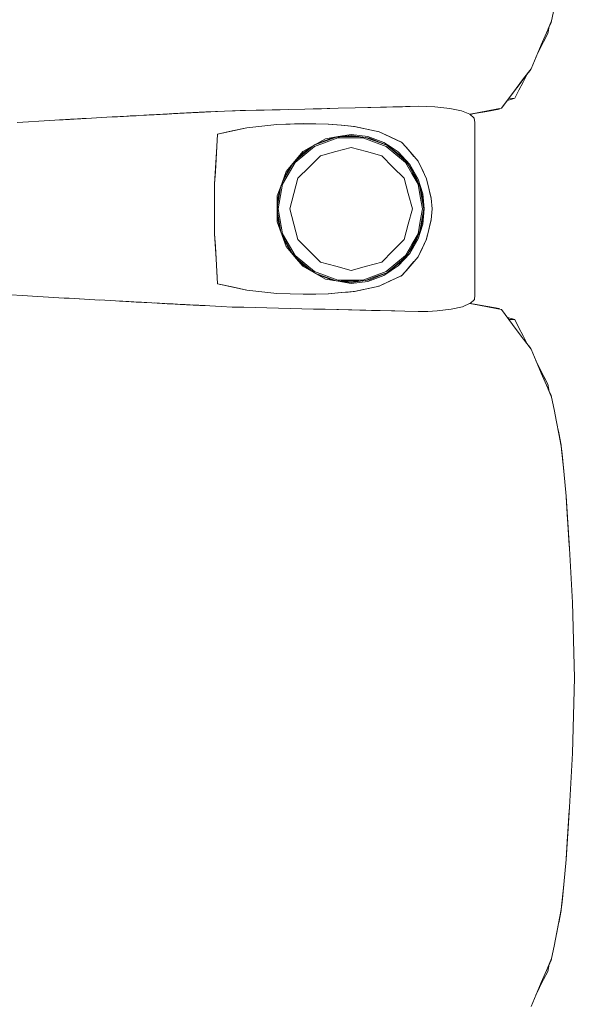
# Model space of a CAD drawing. Header units: millimetres. Extents: x -261 to 187, y -214 to 106.
# Tile 826 of 1056: x -200.597 to -200.241, y 7.334 to 7.965. Entities that reach past the tile are written whole.
import ezdxf

# ---------------------------------------------------------------- set-up
doc = ezdxf.new("R2010")
doc.units = ezdxf.units.MM
doc.header["$LTSCALE"] = 0.005
doc.header["$MEASUREMENT"] = 0
doc.layers.add('IFC-Elemento de mobília-Contorno', color=9, linetype='Continuous', lineweight=5)

msp = doc.modelspace()

# ---------------------------------------------------------------- linework, layer by layer
at = {"layer": 'IFC-Elemento de mobília-Contorno', "lineweight": 5}
for p, q in [((-200.25547, 7.96457), (-200.25392, 7.97241)), ((-200.25878, 7.95687), (-200.25547, 7.96457)), ((-200.25802, 7.9563), (-200.25706, 7.96088)), ((-200.2572, 7.9602), (-200.25577, 7.96345)), ((-200.25577, 7.96345), (-200.25562, 7.96424)), ((-200.26209, 7.94918), (-200.25878, 7.95687)), ((-200.26066, 7.95111), (-200.25802, 7.9563)), ((-200.26871, 7.93379), (-200.26209, 7.94918)), ((-200.26555, 7.94115), (-200.2633, 7.94593)), ((-200.2654, 7.94149), (-200.26209, 7.94918)), ((-200.26539, 7.94151), (-200.2633, 7.94593)), ((-200.2633, 7.94593), (-200.26066, 7.95111)), ((-200.28766, 7.90845), (-200.26871, 7.93379)), ((-200.27819, 7.92112), (-200.26871, 7.93379)), ((-200.27345, 7.92746), (-200.26871, 7.93379)), ((-200.26931, 7.93263), (-200.26893, 7.9335)), ((-200.27582, 7.92429), (-200.27345, 7.92746)), ((-200.27384, 7.9252), (-200.27121, 7.93038)), ((-200.27136, 7.93009), (-200.26931, 7.93263)), ((-200.27136, 7.93009), (-200.26931, 7.93263)), ((-200.27121, 7.93038), (-200.27109, 7.93061)), ((-200.28766, 7.90845), (-200.27819, 7.92112)), ((-200.28293, 7.91478), (-200.27819, 7.92112)), ((-200.27819, 7.92112), (-200.27582, 7.92429)), ((-200.27648, 7.92001), (-200.27384, 7.9252)), ((-200.28529, 7.91162), (-200.28293, 7.91478)), ((-200.28389, 7.91349), (-200.27912, 7.91483)), ((-200.28293, 7.91478), (-200.27912, 7.91483)), ((-200.27912, 7.91483), (-200.27648, 7.92001)), ((-200.42455, 7.90758), (-200.41382, 7.90788)), ((-200.41382, 7.90788), (-200.39236, 7.90847)), ((-200.41382, 7.90788), (-200.40309, 7.90817)), ((-200.41382, 7.90788), (-200.40846, 7.90803)), ((-200.40846, 7.90803), (-200.40309, 7.90817)), ((-200.40309, 7.90817), (-200.39236, 7.90847)), ((-200.40309, 7.90817), (-200.39772, 7.90832)), ((-200.39772, 7.90832), (-200.39236, 7.90847)), ((-200.39236, 7.90847), (-200.38163, 7.90877)), ((-200.38163, 7.90877), (-200.34113, 7.90968)), ((-200.38163, 7.90877), (-200.36138, 7.90922)), ((-200.38163, 7.90877), (-200.3715, 7.909)), ((-200.36138, 7.90922), (-200.34113, 7.90968)), ((-200.36138, 7.90922), (-200.35125, 7.90945)), ((-200.35125, 7.90945), (-200.34113, 7.90968)), ((-200.34113, 7.90968), (-200.33032, 7.90932)), ((-200.33032, 7.90932), (-200.32089, 7.90834)), ((-200.32089, 7.90834), (-200.31333, 7.90674)), ((-200.29707, 7.90642), (-200.28923, 7.90782)), ((-200.29551, 7.90695), (-200.28766, 7.90845)), ((-200.28923, 7.90782), (-200.28892, 7.90821)), ((-200.28923, 7.90782), (-200.28894, 7.9082)), ((-200.28766, 7.90845), (-200.28529, 7.91162)), ((-200.56484, 7.90133), (-200.5567, 7.90178)), ((-200.56412, 7.90137), (-200.55081, 7.90211)), ((-200.56412, 7.90137), (-200.55747, 7.90174)), ((-200.56136, 7.90152), (-200.56126, 7.90153)), ((-200.55747, 7.90174), (-200.55414, 7.90193)), ((-200.5567, 7.90178), (-200.55414, 7.90193)), ((-200.5567, 7.90178), (-200.5549, 7.90188)), ((-200.55414, 7.90193), (-200.55081, 7.90211)), ((-200.55081, 7.90211), (-200.54748, 7.9023)), ((-200.54748, 7.9023), (-200.5375, 7.90286)), ((-200.54748, 7.9023), (-200.54416, 7.90248)), ((-200.54416, 7.90248), (-200.54083, 7.90267)), ((-200.54083, 7.90267), (-200.5375, 7.90286)), ((-200.5375, 7.90286), (-200.53412, 7.90304)), ((-200.53615, 7.90293), (-200.53227, 7.90314)), ((-200.53431, 7.90303), (-200.53227, 7.90314)), ((-200.53412, 7.90304), (-200.52057, 7.90378)), ((-200.53412, 7.90304), (-200.52735, 7.90341)), ((-200.53412, 7.90304), (-200.53073, 7.90322)), ((-200.53227, 7.90314), (-200.5302, 7.90326)), ((-200.53073, 7.90322), (-200.52735, 7.90341)), ((-200.5302, 7.90326), (-200.52812, 7.90337)), ((-200.52812, 7.90337), (-200.52524, 7.90352)), ((-200.52812, 7.90337), (-200.52694, 7.90343)), ((-200.52762, 7.90339), (-200.5258, 7.90349)), ((-200.52735, 7.90341), (-200.52057, 7.90378)), ((-200.52735, 7.90341), (-200.52227, 7.90368)), ((-200.52735, 7.90341), (-200.52396, 7.90359)), ((-200.52735, 7.90341), (-200.5273, 7.90341)), ((-200.52565, 7.9035), (-200.52396, 7.90359)), ((-200.52396, 7.90359), (-200.52227, 7.90368)), ((-200.52304, 7.90364), (-200.52209, 7.90369)), ((-200.52284, 7.90365), (-200.52275, 7.90366)), ((-200.52227, 7.90368), (-200.52057, 7.90378)), ((-200.52057, 7.90378), (-200.51549, 7.90405)), ((-200.51719, 7.90396), (-200.51549, 7.90405)), ((-200.51549, 7.90405), (-200.51211, 7.90424)), ((-200.5138, 7.90414), (-200.51042, 7.90433)), ((-200.5138, 7.90414), (-200.51211, 7.90424)), ((-200.51042, 7.90433), (-200.50904, 7.9044)), ((-200.50904, 7.9044), (-200.49533, 7.90513)), ((-200.50904, 7.9044), (-200.50356, 7.90469)), ((-200.50904, 7.9044), (-200.50767, 7.90448)), ((-200.50767, 7.90448), (-200.50356, 7.90469)), ((-200.50767, 7.90448), (-200.50493, 7.90462)), ((-200.50767, 7.90448), (-200.50663, 7.90453)), ((-200.50493, 7.90462), (-200.50356, 7.90469)), ((-200.5044, 7.90465), (-200.50324, 7.90471)), ((-200.50356, 7.90469), (-200.49533, 7.90513)), ((-200.50356, 7.90469), (-200.49945, 7.90491)), ((-200.50356, 7.90469), (-200.50082, 7.90484)), ((-200.50356, 7.90469), (-200.50219, 7.90476)), ((-200.50324, 7.90471), (-200.49909, 7.90493)), ((-200.50324, 7.90471), (-200.50179, 7.90478)), ((-200.5022, 7.90476), (-200.50179, 7.90478)), ((-200.50219, 7.90476), (-200.50082, 7.90484)), ((-200.50098, 7.90483), (-200.49945, 7.90491)), ((-200.50094, 7.90483), (-200.49909, 7.90493)), ((-200.50082, 7.90484), (-200.49945, 7.90491)), ((-200.49986, 7.90489), (-200.49909, 7.90493)), ((-200.4996, 7.9049), (-200.49533, 7.90513)), ((-200.49957, 7.90491), (-200.49808, 7.90498)), ((-200.49909, 7.90493), (-200.49593, 7.9051)), ((-200.49909, 7.90493), (-200.49702, 7.90504)), ((-200.49808, 7.90498), (-200.49533, 7.90513)), ((-200.49806, 7.90498), (-200.49702, 7.90504)), ((-200.49702, 7.90504), (-200.49533, 7.90513)), ((-200.49702, 7.90504), (-200.49564, 7.90511)), ((-200.49539, 7.90512), (-200.49396, 7.9052)), ((-200.49533, 7.90513), (-200.49122, 7.90535)), ((-200.49396, 7.9052), (-200.49191, 7.90531)), ((-200.49396, 7.9052), (-200.49259, 7.90527)), ((-200.49259, 7.90527), (-200.49122, 7.90535)), ((-200.49191, 7.90531), (-200.49122, 7.90535)), ((-200.49122, 7.90535), (-200.48848, 7.90549)), ((-200.49122, 7.90535), (-200.48985, 7.90541)), ((-200.48985, 7.90541), (-200.48848, 7.90549)), ((-200.48985, 7.90541), (-200.48917, 7.90545)), ((-200.48917, 7.90545), (-200.48848, 7.90549)), ((-200.48848, 7.90549), (-200.48758, 7.90554)), ((-200.48758, 7.90554), (-200.47697, 7.90608)), ((-200.48758, 7.90554), (-200.48488, 7.90567)), ((-200.48758, 7.90554), (-200.48668, 7.90558)), ((-200.48668, 7.90558), (-200.48578, 7.90563)), ((-200.48578, 7.90563), (-200.48308, 7.90577)), ((-200.48578, 7.90563), (-200.48398, 7.90572)), ((-200.48488, 7.90567), (-200.48308, 7.90577)), ((-200.48398, 7.90572), (-200.48308, 7.90577)), ((-200.48308, 7.90577), (-200.47993, 7.90593)), ((-200.48308, 7.90577), (-200.48173, 7.90584)), ((-200.48308, 7.90577), (-200.48218, 7.90582)), ((-200.48218, 7.90582), (-200.47993, 7.90593)), ((-200.48173, 7.90584), (-200.48038, 7.90591)), ((-200.48173, 7.90584), (-200.48128, 7.90586)), ((-200.48128, 7.90586), (-200.48038, 7.90591)), ((-200.48038, 7.90591), (-200.47993, 7.90593)), ((-200.47993, 7.90593), (-200.47697, 7.90608)), ((-200.47993, 7.90593), (-200.47858, 7.906)), ((-200.47993, 7.90593), (-200.47948, 7.90595)), ((-200.47948, 7.90595), (-200.47858, 7.906)), ((-200.47948, 7.90595), (-200.47903, 7.90598)), ((-200.47858, 7.906), (-200.47678, 7.90609)), ((-200.47858, 7.906), (-200.47697, 7.90608)), ((-200.47858, 7.906), (-200.47813, 7.90602)), ((-200.47813, 7.90602), (-200.47678, 7.90609)), ((-200.47813, 7.90602), (-200.47723, 7.90607)), ((-200.47813, 7.90602), (-200.47768, 7.90605)), ((-200.47723, 7.90607), (-200.47678, 7.90609)), ((-200.477, 7.90608), (-200.47633, 7.90611)), ((-200.47697, 7.90608), (-200.46546, 7.90668)), ((-200.47697, 7.90608), (-200.47494, 7.90618)), ((-200.47697, 7.90608), (-200.47543, 7.90616)), ((-200.47697, 7.90608), (-200.47678, 7.90609)), ((-200.47633, 7.90611), (-200.47588, 7.90614)), ((-200.47543, 7.90616), (-200.47453, 7.90621)), ((-200.47502, 7.90618), (-200.47408, 7.90623)), ((-200.47502, 7.90618), (-200.47453, 7.90621)), ((-200.47453, 7.90621), (-200.47408, 7.90623)), ((-200.47408, 7.90623), (-200.46546, 7.90668)), ((-200.46546, 7.90668), (-200.445, 7.90713)), ((-200.46546, 7.90668), (-200.45523, 7.9069)), ((-200.45523, 7.9069), (-200.445, 7.90713)), ((-200.445, 7.90713), (-200.42455, 7.90758)), ((-200.445, 7.90713), (-200.43989, 7.90724)), ((-200.43989, 7.90724), (-200.43478, 7.90735)), ((-200.43478, 7.90735), (-200.42455, 7.90758)), ((-200.43478, 7.90735), (-200.42966, 7.90746)), ((-200.42966, 7.90746), (-200.42455, 7.90758)), ((-200.31333, 7.90674), (-200.308, 7.90456)), ((-200.308, 7.90456), (-200.30336, 7.90544)), ((-200.308, 7.90456), (-200.3051, 7.90199)), ((-200.30791, 7.90449), (-200.3049, 7.90502)), ((-200.3051, 7.90199), (-200.30471, 7.89923)), ((-200.3049, 7.90502), (-200.29707, 7.90642)), ((-200.30336, 7.90544), (-200.29551, 7.90695)), ((-200.5984, 7.8994), (-200.59123, 7.89982)), ((-200.59123, 7.89982), (-200.58445, 7.9002)), ((-200.58445, 7.9002), (-200.57768, 7.9006)), ((-200.57768, 7.9006), (-200.5709, 7.90098)), ((-200.57127, 7.90096), (-200.56895, 7.90109)), ((-200.5709, 7.90098), (-200.56412, 7.90137)), ((-200.5709, 7.90098), (-200.56895, 7.90109)), ((-200.57001, 7.90103), (-200.56895, 7.90109)), ((-200.56895, 7.90109), (-200.56484, 7.90133)), ((-200.46985, 7.8919), (-200.45103, 7.89596)), ((-200.46044, 7.89393), (-200.45103, 7.89596)), ((-200.45103, 7.89596), (-200.43173, 7.89802)), ((-200.45103, 7.89596), (-200.44138, 7.89699)), ((-200.44138, 7.89699), (-200.43173, 7.89802)), ((-200.43173, 7.89802), (-200.41463, 7.89857)), ((-200.43173, 7.89802), (-200.42332, 7.89829)), ((-200.42332, 7.89829), (-200.4149, 7.89856)), ((-200.41495, 7.89856), (-200.40685, 7.89843)), ((-200.4149, 7.89856), (-200.41484, 7.89856)), ((-200.41463, 7.89857), (-200.3987, 7.89829)), ((-200.40685, 7.89843), (-200.39879, 7.89829)), ((-200.39879, 7.89829), (-200.3905, 7.89755)), ((-200.3987, 7.89829), (-200.39032, 7.89753)), ((-200.3905, 7.89755), (-200.38221, 7.89681)), ((-200.39032, 7.89753), (-200.38613, 7.89716)), ((-200.38613, 7.89716), (-200.38194, 7.89678)), ((-200.38252, 7.89684), (-200.38215, 7.8968)), ((-200.38221, 7.89681), (-200.36623, 7.89342)), ((-200.38194, 7.89678), (-200.37797, 7.89593)), ((-200.37797, 7.89593), (-200.37397, 7.89507)), ((-200.30473, 7.78864), (-200.30471, 7.89923)), ((-200.47031, 7.8839), (-200.46985, 7.8919)), ((-200.46985, 7.8919), (-200.46044, 7.89393)), ((-200.4078, 7.88477), (-200.40056, 7.8889)), ((-200.40773, 7.884), (-200.39265, 7.88947)), ((-200.40736, 7.885), (-200.39381, 7.88992)), ((-200.40574, 7.88595), (-200.39553, 7.88973)), ((-200.40056, 7.8889), (-200.39237, 7.89028)), ((-200.39553, 7.88973), (-200.38417, 7.891)), ((-200.39265, 7.88947), (-200.37662, 7.88947)), ((-200.39237, 7.89028), (-200.38417, 7.89166)), ((-200.39055, 7.89029), (-200.37911, 7.89029)), ((-200.38417, 7.89166), (-200.37874, 7.89098)), ((-200.38417, 7.891), (-200.37207, 7.8893)), ((-200.37874, 7.89098), (-200.37331, 7.8903)), ((-200.37662, 7.88947), (-200.36909, 7.88673)), ((-200.37483, 7.88968), (-200.36882, 7.8875)), ((-200.374, 7.89508), (-200.37003, 7.89423)), ((-200.37331, 7.8903), (-200.36818, 7.88839)), ((-200.37207, 7.8893), (-200.36083, 7.88453)), ((-200.37003, 7.89423), (-200.36606, 7.89338)), ((-200.3665, 7.89348), (-200.36606, 7.89338)), ((-200.36623, 7.89342), (-200.35901, 7.89008)), ((-200.36606, 7.89338), (-200.36242, 7.89167)), ((-200.36242, 7.89167), (-200.35878, 7.88996)), ((-200.35901, 7.89008), (-200.35178, 7.88674)), ((-200.35878, 7.88996), (-200.3515, 7.88654)), ((-200.4717, 7.85991), (-200.47031, 7.8839)), ((-200.47124, 7.86791), (-200.47031, 7.8839)), ((-200.47078, 7.87591), (-200.47031, 7.8839)), ((-200.42004, 7.8737), (-200.40773, 7.884)), ((-200.41898, 7.87566), (-200.40977, 7.88336)), ((-200.4157, 7.87933), (-200.40717, 7.88513)), ((-200.41504, 7.88064), (-200.4078, 7.88477)), ((-200.39401, 7.88062), (-200.38417, 7.88325)), ((-200.38417, 7.88325), (-200.37433, 7.88062)), ((-200.36909, 7.88673), (-200.36155, 7.884)), ((-200.36882, 7.8875), (-200.36196, 7.88501)), ((-200.36818, 7.88839), (-200.36306, 7.88648)), ((-200.36306, 7.88648), (-200.35851, 7.88345)), ((-200.36155, 7.884), (-200.35539, 7.87884)), ((-200.36103, 7.88462), (-200.35488, 7.87946)), ((-200.36083, 7.88453), (-200.35118, 7.87704)), ((-200.35851, 7.88345), (-200.35397, 7.88042)), ((-200.35215, 7.88691), (-200.35172, 7.88666)), ((-200.35178, 7.88674), (-200.34912, 7.88369)), ((-200.3515, 7.88654), (-200.34891, 7.88354)), ((-200.34912, 7.88369), (-200.34646, 7.88064)), ((-200.34891, 7.88354), (-200.34631, 7.88053)), ((-200.42578, 7.86791), (-200.41504, 7.88064)), ((-200.42332, 7.87081), (-200.4157, 7.87933)), ((-200.41105, 7.87078), (-200.40385, 7.87798)), ((-200.40385, 7.87798), (-200.39401, 7.88062)), ((-200.37433, 7.88062), (-200.3645, 7.87798)), ((-200.3645, 7.87798), (-200.3573, 7.87078)), ((-200.35539, 7.87884), (-200.34923, 7.87368)), ((-200.35488, 7.87946), (-200.34978, 7.87519)), ((-200.35397, 7.88042), (-200.34653, 7.87246)), ((-200.35118, 7.87704), (-200.34378, 7.86731)), ((-200.34646, 7.88064), (-200.3438, 7.87758)), ((-200.34646, 7.88064), (-200.34113, 7.87453)), ((-200.34631, 7.88053), (-200.34372, 7.87753)), ((-200.34372, 7.87753), (-200.34113, 7.87453)), ((-200.47124, 7.86791), (-200.47078, 7.87591)), ((-200.42823, 7.86121), (-200.42148, 7.87287)), ((-200.42811, 7.85977), (-200.42004, 7.8737)), ((-200.42785, 7.86223), (-200.42329, 7.87086)), ((-200.41825, 7.86358), (-200.41105, 7.87078)), ((-200.3573, 7.87078), (-200.35009, 7.86358)), ((-200.34923, 7.87368), (-200.3452, 7.86672)), ((-200.34726, 7.87188), (-200.34451, 7.86713)), ((-200.34653, 7.87246), (-200.34113, 7.86305)), ((-200.34113, 7.87453), (-200.33978, 7.87171)), ((-200.34113, 7.87453), (-200.33983, 7.87184)), ((-200.33983, 7.87184), (-200.33852, 7.86915)), ((-200.33978, 7.87171), (-200.33843, 7.86888)), ((-200.4717, 7.85991), (-200.47124, 7.86791)), ((-200.42864, 7.86007), (-200.42578, 7.86791)), ((-200.3452, 7.86672), (-200.34118, 7.85976)), ((-200.34451, 7.86713), (-200.34174, 7.86234)), ((-200.34378, 7.86731), (-200.33914, 7.85601)), ((-200.33852, 7.86915), (-200.33722, 7.86645)), ((-200.33843, 7.86888), (-200.33707, 7.86606)), ((-200.33722, 7.86645), (-200.33591, 7.86376)), ((-200.33707, 7.86606), (-200.33572, 7.86323)), ((-200.33591, 7.86376), (-200.33433, 7.85728)), ((-200.4717, 7.8439), (-200.4717, 7.85991)), ((-200.43151, 7.85223), (-200.42864, 7.86007)), ((-200.43141, 7.84584), (-200.42914, 7.85872)), ((-200.43141, 7.84961), (-200.42919, 7.85858)), ((-200.43092, 7.8439), (-200.42811, 7.85977)), ((-200.42089, 7.85374), (-200.41825, 7.86358)), ((-200.35009, 7.86358), (-200.34746, 7.85374)), ((-200.34118, 7.85976), (-200.33978, 7.85183)), ((-200.34113, 7.86305), (-200.33819, 7.85369)), ((-200.34012, 7.8584), (-200.33898, 7.85197)), ((-200.33572, 7.86323), (-200.33423, 7.85701)), ((-200.33451, 7.858), (-200.33423, 7.85701)), ((-200.43151, 7.85223), (-200.4315, 7.83556)), ((-200.42352, 7.8439), (-200.42089, 7.85374)), ((-200.34746, 7.85374), (-200.34482, 7.8439)), ((-200.33978, 7.85183), (-200.33838, 7.8439)), ((-200.33914, 7.85601), (-200.33755, 7.8439)), ((-200.33898, 7.85197), (-200.33756, 7.8439)), ((-200.33819, 7.85369), (-200.3372, 7.84389)), ((-200.33433, 7.85728), (-200.33354, 7.85403)), ((-200.33429, 7.85723), (-200.33381, 7.85519)), ((-200.33423, 7.85701), (-200.33275, 7.85079)), ((-200.33381, 7.85519), (-200.33275, 7.85079)), ((-200.33354, 7.85403), (-200.33275, 7.85079)), ((-200.43141, 7.83819), (-200.43141, 7.84961)), ((-200.33275, 7.85079), (-200.33217, 7.84389)), ((-200.4717, 7.82788), (-200.4717, 7.8439)), ((-200.43141, 7.84196), (-200.42913, 7.82907)), ((-200.43092, 7.8439), (-200.42811, 7.82804)), ((-200.42352, 7.8439), (-200.42089, 7.83406)), ((-200.34746, 7.83406), (-200.34482, 7.8439)), ((-200.33978, 7.83597), (-200.33838, 7.8439)), ((-200.33914, 7.83179), (-200.33755, 7.8439)), ((-200.33861, 7.83793), (-200.33756, 7.8439)), ((-200.3382, 7.8341), (-200.3372, 7.84389)), ((-200.33275, 7.83701), (-200.33217, 7.84389)), ((-200.4315, 7.83556), (-200.42578, 7.81989)), ((-200.43141, 7.83819), (-200.42918, 7.8292)), ((-200.42089, 7.83406), (-200.41825, 7.82422)), ((-200.35009, 7.82422), (-200.34746, 7.83406)), ((-200.34118, 7.82804), (-200.33978, 7.83597)), ((-200.34113, 7.82475), (-200.3382, 7.8341)), ((-200.34012, 7.8294), (-200.33861, 7.83793)), ((-200.33433, 7.83053), (-200.33354, 7.83377)), ((-200.3343, 7.83056), (-200.33381, 7.83261)), ((-200.33423, 7.83079), (-200.33275, 7.83701)), ((-200.33381, 7.83261), (-200.33275, 7.83701)), ((-200.33354, 7.83377), (-200.33275, 7.83701)), ((-200.4717, 7.82788), (-200.47124, 7.81989)), ((-200.4717, 7.82788), (-200.47078, 7.8119)), ((-200.42823, 7.82659), (-200.42148, 7.81493)), ((-200.42811, 7.82804), (-200.42004, 7.8141)), ((-200.3452, 7.82108), (-200.34118, 7.82804)), ((-200.34378, 7.82049), (-200.33914, 7.83179)), ((-200.33591, 7.82404), (-200.33433, 7.83053)), ((-200.33572, 7.82457), (-200.33423, 7.83079)), ((-200.33451, 7.82981), (-200.33423, 7.83079)), ((-200.47124, 7.81989), (-200.46985, 7.7959)), ((-200.47124, 7.81989), (-200.47078, 7.8119)), ((-200.42786, 7.82559), (-200.42332, 7.81699)), ((-200.42578, 7.81989), (-200.4204, 7.81352)), ((-200.41825, 7.82422), (-200.41105, 7.81702)), ((-200.3573, 7.81702), (-200.35009, 7.82422)), ((-200.35118, 7.81077), (-200.34378, 7.82049)), ((-200.34923, 7.81412), (-200.3452, 7.82108)), ((-200.34725, 7.81593), (-200.34451, 7.82067)), ((-200.34653, 7.81535), (-200.34113, 7.82475)), ((-200.34451, 7.82067), (-200.34174, 7.82545)), ((-200.34113, 7.81327), (-200.33572, 7.82457)), ((-200.33852, 7.81866), (-200.33722, 7.82135)), ((-200.33843, 7.81892), (-200.33707, 7.82174)), ((-200.33722, 7.82135), (-200.33591, 7.82404)), ((-200.33707, 7.82174), (-200.33572, 7.82457)), ((-200.42332, 7.81699), (-200.4157, 7.80847)), ((-200.4204, 7.81352), (-200.41502, 7.80715)), ((-200.42004, 7.8141), (-200.40773, 7.80381)), ((-200.41105, 7.81702), (-200.40385, 7.80982)), ((-200.3645, 7.80982), (-200.3573, 7.81702)), ((-200.35539, 7.80897), (-200.34923, 7.81412)), ((-200.35399, 7.80736), (-200.34653, 7.81535)), ((-200.34912, 7.80411), (-200.34113, 7.81327)), ((-200.34372, 7.81027), (-200.34113, 7.81327)), ((-200.34113, 7.81327), (-200.33843, 7.81892)), ((-200.34113, 7.81327), (-200.33978, 7.81609)), ((-200.34113, 7.81327), (-200.33983, 7.81596)), ((-200.33983, 7.81596), (-200.33852, 7.81866)), ((-200.33978, 7.81609), (-200.33843, 7.81892)), ((-200.47078, 7.8119), (-200.46985, 7.7959)), ((-200.47078, 7.8119), (-200.47031, 7.8039)), ((-200.41898, 7.81214), (-200.40977, 7.80444)), ((-200.4157, 7.80847), (-200.40719, 7.80268)), ((-200.41502, 7.80715), (-200.40056, 7.7989)), ((-200.40385, 7.80982), (-200.39401, 7.80719)), ((-200.39401, 7.80719), (-200.38417, 7.80455)), ((-200.38417, 7.80455), (-200.37433, 7.80719)), ((-200.37433, 7.80719), (-200.3645, 7.80982)), ((-200.36155, 7.80381), (-200.35539, 7.80897)), ((-200.36104, 7.80318), (-200.35488, 7.80834)), ((-200.36083, 7.80327), (-200.35118, 7.81077)), ((-200.35851, 7.80435), (-200.35397, 7.80738)), ((-200.35488, 7.80834), (-200.34978, 7.81261)), ((-200.3515, 7.80127), (-200.34631, 7.80727)), ((-200.34912, 7.80411), (-200.34646, 7.80717)), ((-200.34891, 7.80427), (-200.34631, 7.80727)), ((-200.34646, 7.80717), (-200.3438, 7.81022)), ((-200.34631, 7.80727), (-200.34372, 7.81027)), ((-200.47031, 7.8039), (-200.46985, 7.7959)), ((-200.40773, 7.80381), (-200.39265, 7.79833)), ((-200.40745, 7.80283), (-200.39381, 7.79788)), ((-200.40573, 7.80184), (-200.39553, 7.79807)), ((-200.37662, 7.79834), (-200.36909, 7.80107)), ((-200.37207, 7.79851), (-200.36083, 7.80327)), ((-200.36909, 7.80107), (-200.36155, 7.80381)), ((-200.36882, 7.8003), (-200.36189, 7.80282)), ((-200.36818, 7.79941), (-200.36306, 7.80132)), ((-200.36306, 7.80132), (-200.35851, 7.80435)), ((-200.35901, 7.79772), (-200.35178, 7.80106)), ((-200.35878, 7.79785), (-200.3515, 7.80127)), ((-200.35215, 7.80089), (-200.35172, 7.80114)), ((-200.35178, 7.80106), (-200.35168, 7.80118)), ((-200.3515, 7.80127), (-200.34891, 7.80427)), ((-200.46985, 7.7959), (-200.45108, 7.79185)), ((-200.46985, 7.7959), (-200.46046, 7.79388)), ((-200.40056, 7.7989), (-200.39234, 7.79751)), ((-200.39553, 7.79807), (-200.38417, 7.7968)), ((-200.39265, 7.79833), (-200.37662, 7.79834)), ((-200.39237, 7.79752), (-200.38417, 7.79614)), ((-200.39056, 7.79751), (-200.3791, 7.79752)), ((-200.38417, 7.7968), (-200.37207, 7.79851)), ((-200.38417, 7.79614), (-200.37874, 7.79682)), ((-200.38221, 7.79099), (-200.36623, 7.79438)), ((-200.37874, 7.79682), (-200.37331, 7.7975)), ((-200.37483, 7.79812), (-200.36882, 7.8003)), ((-200.37331, 7.7975), (-200.36818, 7.79941)), ((-200.37003, 7.79358), (-200.36606, 7.79443)), ((-200.36651, 7.79432), (-200.36606, 7.79443)), ((-200.36623, 7.79438), (-200.35901, 7.79772)), ((-200.36606, 7.79443), (-200.36242, 7.79614)), ((-200.36242, 7.79614), (-200.35878, 7.79785)), ((-200.60232, 7.78877), (-200.5952, 7.78836)), ((-200.5952, 7.78836), (-200.58176, 7.78759)), ((-200.58848, 7.78797), (-200.58176, 7.78759)), ((-200.46046, 7.79388), (-200.45108, 7.79185)), ((-200.45108, 7.79185), (-200.43173, 7.78978)), ((-200.45108, 7.79185), (-200.4414, 7.79082)), ((-200.4414, 7.79082), (-200.43173, 7.78978)), ((-200.43173, 7.78978), (-200.41463, 7.78924)), ((-200.43173, 7.78978), (-200.41483, 7.78924)), ((-200.41495, 7.78924), (-200.40685, 7.78937)), ((-200.4149, 7.78924), (-200.41484, 7.78924)), ((-200.41463, 7.78924), (-200.3987, 7.78952)), ((-200.40685, 7.78937), (-200.39879, 7.78951)), ((-200.39879, 7.78951), (-200.3905, 7.79025)), ((-200.3987, 7.78952), (-200.39032, 7.79027)), ((-200.3905, 7.79025), (-200.38221, 7.79099)), ((-200.39032, 7.79027), (-200.38613, 7.79065)), ((-200.38613, 7.79065), (-200.38194, 7.79103)), ((-200.38276, 7.79094), (-200.38194, 7.79103)), ((-200.38194, 7.79103), (-200.37797, 7.79187)), ((-200.37797, 7.79187), (-200.37397, 7.79273)), ((-200.374, 7.79272), (-200.37003, 7.79358)), ((-200.30502, 7.78594), (-200.30473, 7.78864)), ((-200.58176, 7.78759), (-200.56831, 7.78681)), ((-200.57503, 7.7872), (-200.56831, 7.78681)), ((-200.56831, 7.78681), (-200.56504, 7.78663)), ((-200.56831, 7.78681), (-200.56176, 7.78645)), ((-200.56504, 7.78663), (-200.56176, 7.78645)), ((-200.56176, 7.78645), (-200.55848, 7.78627)), ((-200.56176, 7.78645), (-200.54538, 7.78553)), ((-200.55848, 7.78627), (-200.55193, 7.7859)), ((-200.55848, 7.78627), (-200.54538, 7.78553)), ((-200.55848, 7.78627), (-200.55521, 7.78608)), ((-200.55521, 7.78608), (-200.54866, 7.78571)), ((-200.55193, 7.7859), (-200.54866, 7.78571)), ((-200.54866, 7.78571), (-200.54211, 7.78535)), ((-200.54211, 7.78535), (-200.53875, 7.78517)), ((-200.54211, 7.78535), (-200.52868, 7.78461)), ((-200.53875, 7.78517), (-200.5353, 7.78498)), ((-200.53539, 7.78498), (-200.53204, 7.7848)), ((-200.53526, 7.78497), (-200.53282, 7.78484)), ((-200.53282, 7.78484), (-200.53058, 7.78472)), ((-200.53204, 7.7848), (-200.52868, 7.78461)), ((-200.53058, 7.78472), (-200.52835, 7.78459)), ((-200.52868, 7.78461), (-200.52533, 7.78443)), ((-200.52868, 7.78461), (-200.52365, 7.78434)), ((-200.52835, 7.78459), (-200.52766, 7.78456)), ((-200.52835, 7.78459), (-200.52683, 7.78451)), ((-200.52533, 7.78443), (-200.52365, 7.78434)), ((-200.52365, 7.78434), (-200.52197, 7.78425)), ((-200.52365, 7.78434), (-200.51862, 7.78407)), ((-200.52197, 7.78425), (-200.51862, 7.78407)), ((-200.51862, 7.78407), (-200.51694, 7.78397)), ((-200.51694, 7.78397), (-200.51526, 7.78388)), ((-200.51526, 7.78388), (-200.51197, 7.78371)), ((-200.51197, 7.78371), (-200.50867, 7.78353)), ((-200.51032, 7.78362), (-200.50702, 7.78344)), ((-200.51032, 7.78362), (-200.50867, 7.78353)), ((-200.50867, 7.78353), (-200.50702, 7.78344)), ((-200.50702, 7.78344), (-200.50537, 7.78336)), ((-200.50537, 7.78336), (-200.49547, 7.78283)), ((-200.50537, 7.78336), (-200.50207, 7.78318)), ((-200.50537, 7.78336), (-200.50359, 7.78327)), ((-200.50372, 7.78327), (-200.50042, 7.7831)), ((-200.50257, 7.78321), (-200.50151, 7.78315)), ((-200.50224, 7.78319), (-200.50151, 7.78315)), ((-200.50223, 7.78319), (-200.50151, 7.78315)), ((-200.50213, 7.78318), (-200.50042, 7.7831)), ((-200.50151, 7.78315), (-200.49833, 7.78298)), ((-200.50151, 7.78315), (-200.49927, 7.78303)), ((-200.50151, 7.78315), (-200.50039, 7.78309)), ((-200.50042, 7.7831), (-200.49712, 7.78292)), ((-200.50042, 7.7831), (-200.49547, 7.78283)), ((-200.50039, 7.78309), (-200.49833, 7.78298)), ((-200.49927, 7.78303), (-200.49835, 7.78298)), ((-200.49877, 7.78301), (-200.49712, 7.78292)), ((-200.49712, 7.78292), (-200.49547, 7.78283)), ((-200.49703, 7.78291), (-200.49606, 7.78286)), ((-200.49547, 7.78283), (-200.48887, 7.78249)), ((-200.49547, 7.78283), (-200.49382, 7.78274)), ((-200.49547, 7.78283), (-200.49135, 7.78262)), ((-200.49382, 7.78274), (-200.49217, 7.78266)), ((-200.49217, 7.78266), (-200.49135, 7.78262)), ((-200.49135, 7.78262), (-200.48887, 7.78249)), ((-200.49135, 7.78262), (-200.49053, 7.78257)), ((-200.49053, 7.78257), (-200.4897, 7.78253)), ((-200.49053, 7.78257), (-200.48887, 7.78249)), ((-200.4897, 7.78253), (-200.48887, 7.78249)), ((-200.48887, 7.78249), (-200.48749, 7.78241)), ((-200.48749, 7.78241), (-200.48471, 7.78227)), ((-200.4861, 7.78234), (-200.48471, 7.78227)), ((-200.4861, 7.78234), (-200.48541, 7.7823)), ((-200.4861, 7.78234), (-200.48399, 7.78224)), ((-200.4861, 7.78234), (-200.48263, 7.78216)), ((-200.48541, 7.7823), (-200.48471, 7.78227)), ((-200.48541, 7.7823), (-200.48402, 7.78224)), ((-200.48471, 7.78227), (-200.48402, 7.78224)), ((-200.48471, 7.78227), (-200.48333, 7.7822)), ((-200.48333, 7.7822), (-200.48194, 7.78213)), ((-200.48263, 7.78216), (-200.48194, 7.78213)), ((-200.48194, 7.78213), (-200.48055, 7.78206)), ((-200.48125, 7.78209), (-200.47778, 7.78192)), ((-200.48125, 7.78209), (-200.47986, 7.78203)), ((-200.48059, 7.78206), (-200.47778, 7.78192)), ((-200.48057, 7.78206), (-200.47917, 7.78199)), ((-200.47986, 7.78203), (-200.47778, 7.78192)), ((-200.47917, 7.78199), (-200.47778, 7.78192)), ((-200.47778, 7.78192), (-200.4747, 7.78176)), ((-200.4747, 7.78176), (-200.46761, 7.7814)), ((-200.31274, 7.78125), (-200.30772, 7.78341)), ((-200.30807, 7.78326), (-200.30336, 7.78236)), ((-200.30793, 7.78332), (-200.3049, 7.78278)), ((-200.30783, 7.7833), (-200.30502, 7.78594)), ((-200.3049, 7.78278), (-200.29707, 7.78138)), ((-200.3049, 7.78278), (-200.28923, 7.77999)), ((-200.30336, 7.78236), (-200.29551, 7.78086)), ((-200.46761, 7.7814), (-200.46052, 7.78104)), ((-200.46052, 7.78104), (-200.45306, 7.78085)), ((-200.45306, 7.78085), (-200.44559, 7.78067)), ((-200.45306, 7.78085), (-200.43067, 7.78031)), ((-200.44559, 7.78067), (-200.43813, 7.78049)), ((-200.43813, 7.78049), (-200.41574, 7.77995)), ((-200.43813, 7.78049), (-200.43067, 7.78031)), ((-200.41574, 7.77995), (-200.40828, 7.77977)), ((-200.40828, 7.77977), (-200.40081, 7.77958)), ((-200.40081, 7.77958), (-200.34113, 7.77813)), ((-200.39335, 7.7794), (-200.35605, 7.77849)), ((-200.39335, 7.7794), (-200.37097, 7.77886)), ((-200.37097, 7.77886), (-200.35605, 7.77849)), ((-200.34113, 7.77813), (-200.33481, 7.77826)), ((-200.33481, 7.77826), (-200.3289, 7.77858)), ((-200.3289, 7.77858), (-200.3199, 7.77961)), ((-200.3199, 7.77961), (-200.31274, 7.78125)), ((-200.29707, 7.78138), (-200.28923, 7.77999)), ((-200.29551, 7.78086), (-200.28766, 7.77935)), ((-200.28923, 7.77999), (-200.28894, 7.7796)), ((-200.28923, 7.77999), (-200.28892, 7.77959)), ((-200.28766, 7.77935), (-200.28293, 7.77302)), ((-200.28389, 7.77432), (-200.27912, 7.77297)), ((-200.28293, 7.77302), (-200.27912, 7.77297)), ((-200.28293, 7.77302), (-200.27819, 7.76668)), ((-200.27912, 7.77297), (-200.27648, 7.76779)), ((-200.27819, 7.76668), (-200.27345, 7.76034)), ((-200.27648, 7.76779), (-200.27384, 7.7626)), ((-200.27384, 7.7626), (-200.27121, 7.75742)), ((-200.27345, 7.76034), (-200.26871, 7.75401)), ((-200.27136, 7.75771), (-200.26931, 7.75517)), ((-200.27121, 7.75742), (-200.27109, 7.75719)), ((-200.26931, 7.75517), (-200.26893, 7.7543)), ((-200.26871, 7.75401), (-200.26209, 7.73862)), ((-200.26555, 7.74666), (-200.2633, 7.74187)), ((-200.2654, 7.74631), (-200.26209, 7.73862)), ((-200.26539, 7.74629), (-200.2633, 7.74187)), ((-200.2633, 7.74187), (-200.25802, 7.7315)), ((-200.2633, 7.74187), (-200.26066, 7.73669)), ((-200.26209, 7.73862), (-200.25878, 7.73093)), ((-200.26066, 7.73669), (-200.25802, 7.7315)), ((-200.25802, 7.7315), (-200.25706, 7.72692)), ((-200.25878, 7.73093), (-200.25547, 7.72323)), ((-200.2572, 7.7276), (-200.25577, 7.72435)), ((-200.25577, 7.72435), (-200.25562, 7.72356)), ((-200.25577, 7.72435), (-200.25562, 7.72356)), ((-200.25547, 7.72323), (-200.25392, 7.71539)), ((-200.25392, 7.71539), (-200.25236, 7.70754)), ((-200.25236, 7.70754), (-200.25081, 7.6997)), ((-200.25151, 7.70321), (-200.25094, 7.70042)), ((-200.25094, 7.70042), (-200.24933, 7.69245)), ((-200.25081, 7.6997), (-200.24926, 7.69185)), ((-200.24933, 7.69245), (-200.24927, 7.6919)), ((-200.24926, 7.69185), (-200.24773, 7.67579)), ((-200.24926, 7.69185), (-200.24865, 7.687)), ((-200.24865, 7.687), (-200.24773, 7.67579)), ((-200.24773, 7.67579), (-200.2462, 7.65973)), ((-200.2462, 7.65973), (-200.24514, 7.64297)), ((-200.24618, 7.65938), (-200.24617, 7.65931)), ((-200.24617, 7.65931), (-200.24525, 7.64485)), ((-200.24528, 7.64527), (-200.24501, 7.64185)), ((-200.24514, 7.64297), (-200.24407, 7.62622)), ((-200.24501, 7.64185), (-200.24407, 7.62622)), ((-200.24501, 7.64185), (-200.2442, 7.6284)), ((-200.2442, 7.6284), (-200.24416, 7.62763)), ((-200.24407, 7.62622), (-200.24218, 7.59168)), ((-200.24218, 7.59168), (-200.24091, 7.54333)), ((-200.24218, 7.59168), (-200.24091, 7.54333)), ((-200.24218, 7.49498), (-200.24091, 7.54333)), ((-200.24407, 7.46044), (-200.24218, 7.49498)), ((-200.24514, 7.44369), (-200.24407, 7.46044)), ((-200.24501, 7.44482), (-200.24407, 7.46044)), ((-200.24501, 7.44482), (-200.2442, 7.45825)), ((-200.2442, 7.45825), (-200.24416, 7.45902)), ((-200.2462, 7.42693), (-200.24514, 7.44369)), ((-200.24617, 7.42735), (-200.24525, 7.44181)), ((-200.24528, 7.44141), (-200.24501, 7.44482)), ((-200.24773, 7.41087), (-200.2462, 7.42693)), ((-200.24618, 7.42727), (-200.24617, 7.42735)), ((-200.24926, 7.39481), (-200.24773, 7.41087)), ((-200.24865, 7.39967), (-200.24773, 7.41087)), ((-200.24926, 7.39481), (-200.24865, 7.39967)), ((-200.25392, 7.37127), (-200.24926, 7.39481)), ((-200.25236, 7.37911), (-200.24926, 7.39481)), ((-200.25094, 7.38623), (-200.24933, 7.39421)), ((-200.25081, 7.38696), (-200.24926, 7.39481)), ((-200.24933, 7.39421), (-200.24927, 7.39476)), ((-200.25236, 7.37911), (-200.25081, 7.38696)), ((-200.25547, 7.36343), (-200.25392, 7.37127)), ((-200.25878, 7.35573), (-200.25547, 7.36343)), ((-200.25802, 7.35515), (-200.25706, 7.35973)), ((-200.2572, 7.35906), (-200.25577, 7.36231)), ((-200.25577, 7.36231), (-200.25562, 7.36309)), ((-200.26209, 7.34803), (-200.25878, 7.35573)), ((-200.26066, 7.34997), (-200.25802, 7.35515)), ((-200.26871, 7.33265), (-200.26209, 7.34803)), ((-200.2654, 7.34034), (-200.26209, 7.34803)), ((-200.2633, 7.34479), (-200.26066, 7.34997)), ((-200.26555, 7.34), (-200.2633, 7.34479)), ((-200.26539, 7.34037), (-200.2633, 7.34479))]:
    msp.add_line(p, q, dxfattribs=at)

doc.saveas('drawing.dxf')
